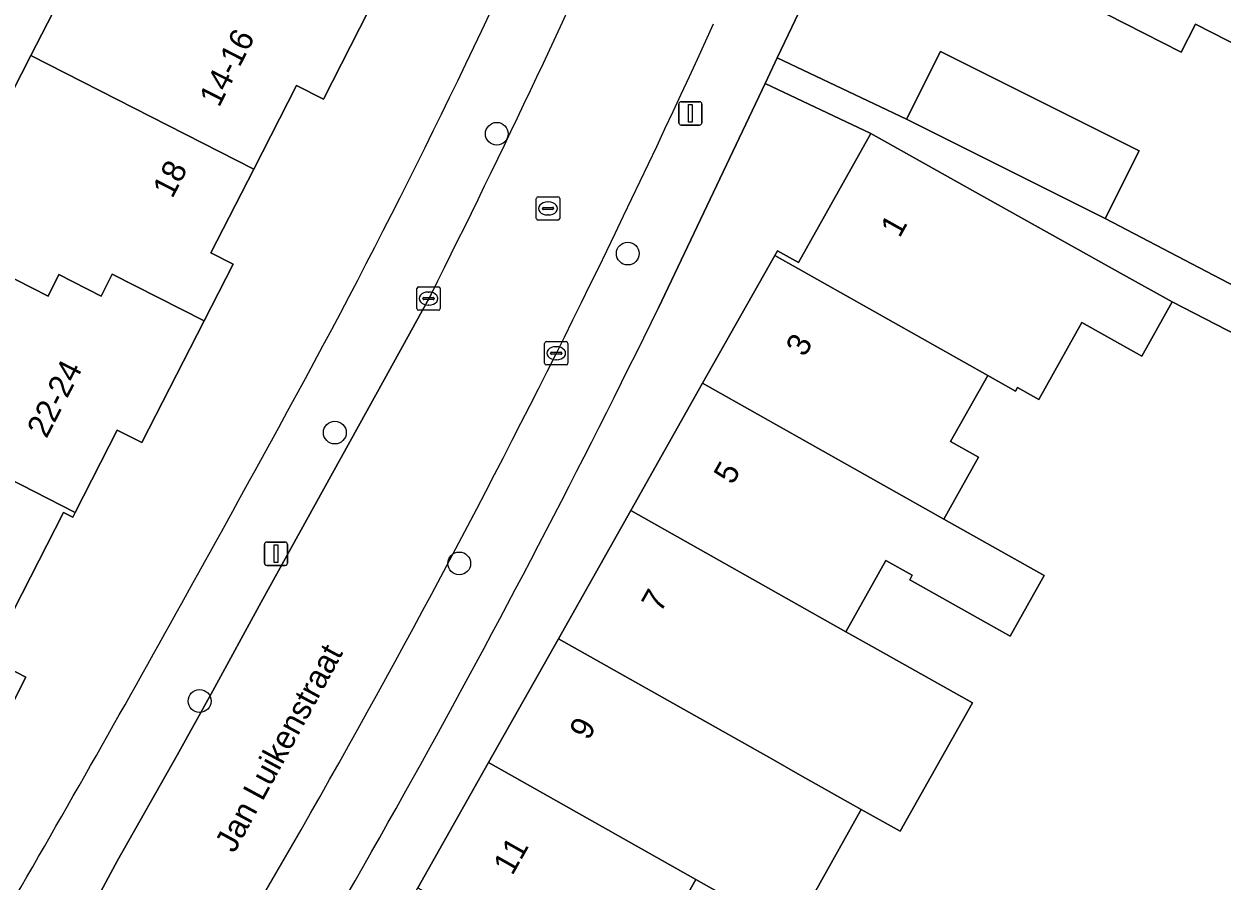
# Model space of a CAD drawing. Extents: x 160349 to 161355, y 381727 to 382854.
# Drawn here: x 161014.9 to 161066.3, y 382299.4 to 382336.1 of the extents above; entities that cross this region are included whole.
import ezdxf

# ---------------------------------------------------------------- set-up
doc = ezdxf.new("R2010")
doc.units = 0
for name, color, linetype in [('IMGEO_Boom', 7, 'Continuous'), ('IMGEO_Erf', 7, 'Continuous'), ('IMGEO_Kolk', 7, 'Continuous'), ('IMGEO_Lichtmast', 7, 'Continuous'), ('IMGEO_Openbare_ruimte_label', 7, 'Continuous'), ('IMGEO_Pand', 7, 'Continuous'), ('IMGEO_Pand_nummerreeks', 7, 'Continuous'), ('IMGEO_Rijbaan_lokaal_open', 7, 'Continuous'), ('IMGEO_Rioolput', 7, 'Continuous'), ('IMGEO_Voetpad_open', 7, 'Continuous')]:
    doc.layers.add(name, color=color, linetype=linetype)

msp = doc.modelspace()

# ---------------------------------------------------------------- linework, layer by layer
at = {"layer": 'IMGEO_Boom'}
for centre in [(161035.196, 382331.438), (161040.809, 382326.301), (161028.254, 382318.623), (161033.586, 382313.012), (161022.458, 382307.11)]:
    msp.add_circle(centre, 0.489, dxfattribs=at)
at = {"layer": 'IMGEO_Erf'}
for points in [[(161138.843, 382316.361), (161057.073, 382358.164), (161054.418, 382351.121), (161048.616, 382337.644), (161047.215, 382334.693), (161052.761, 382332.059), (161054.217, 382334.969), (161062.727, 382330.708), (161061.27, 382327.799), (161067.465, 382324.556)], [(161068.593, 382334.385), (161065.149, 382336.142), (161064.535, 382334.94), (161062.115, 382336.175), (161057.596, 382338.486), (161056.933, 382338.825), (161057.541, 382340.016), (161054.44, 382341.601), (161054.12, 382341.755), (161053.744, 382341.936), (161058.651, 382351.532), (161062.277, 382349.678), (161062.752, 382350.607), (161070.447, 382346.673)], [(161013.228, 382330.897), (161015.226, 382334.802), (161016.891, 382338.057)], [(161029.7, 382336.712), (161027.763, 382332.926), (161026.617, 382333.513), (161024.781, 382329.922), (161022.944, 382326.331), (161023.892, 382325.846), (161022.647, 382323.413), (161019.979, 382318.196), (161018.93, 382318.732), (161017.12, 382315.193), (161017.02, 382314.998), (161016.619, 382315.203), (161013.419, 382308.946), (161015.011, 382308.131), (161013.764, 382305.693)], [(161037.837, 382309.778), (161040.938, 382315.279), (161044.015, 382320.736), (161047.107, 382326.22), (161047.221, 382326.422), (161048.126, 382325.915), (161051.226, 382331.45), (161046.696, 382333.601), (161042.122, 382323.969)], [(161108.468, 382301.384), (161064.141, 382324.227), (161062.839, 382321.903), (161060.266, 382323.343), (161058.421, 382320.048), (161057.513, 382320.557), (161057.426, 382320.402), (161056.24, 382321.071), (161054.648, 382318.247), (161055.842, 382317.574), (161054.35, 382314.909), (161058.66, 382312.495), (161057.201, 382309.892), (161052.892, 382312.306), (161053.006, 382312.51), (161051.875, 382313.144), (161050.158, 382310.08), (161051.288, 382309.443), (161055.579, 382307.038), (161052.489, 382301.525), (161050.816, 382302.462), (161047.839, 382297.144)], [(161019.978, 382284.113), (161023.842, 382281.693), (161027.043, 382287.215), (161025.964, 382287.823), (161029.213, 382293.625), (161032.048, 382298.686), (161031.695, 382298.884), (161031.815, 382299.097), (161034.845, 382304.471), (161037.837, 382309.778)], [(161045.225, 382298.618), (161043.73, 382299.461), (161042.211, 382296.767)]]:
    msp.add_lwpolyline(points, dxfattribs=at)
for centre, radius, start, end in [((160747.045, 382472.04), 318.123, 330.9236, 340.11294), ((160652.334, 382514.455), 433.843, 327.93132, 333.95557), ((160248.207, 382741.334), 884.992, 329.310837, 331.381195)]:
    msp.add_arc(centre, radius, start, end, dxfattribs=at)
at = {"layer": 'IMGEO_Kolk'}
for p, q in [((161031.846, 382324.87), (161032.698, 382324.87)), ((161031.771, 382323.944), (161031.771, 382324.796)), ((161032.03, 382324.364), (161032.03, 382324.376)), ((161032.468, 382324.327), (161032.07, 382324.327)), ((161032.073, 382324.413), (161032.471, 382324.413)), ((161032.259, 382324.65), (161032.284, 382324.65)), ((161032.514, 382324.376), (161032.514, 382324.364)), ((161032.772, 382324.796), (161032.772, 382323.944)), ((161032.698, 382323.87), (161031.846, 382323.87)), ((161032.282, 382324.09), (161032.257, 382324.09)), ((161037.245, 382321.599), (161037.245, 382322.451)), ((161037.32, 382322.525), (161038.172, 382322.525)), ((161037.733, 382322.305), (161037.758, 382322.305)), ((161038.246, 382322.451), (161038.246, 382321.599)), ((161037.504, 382322.019), (161037.504, 382322.031)), ((161037.942, 382321.982), (161037.544, 382321.982)), ((161037.547, 382322.068), (161037.945, 382322.068)), ((161037.988, 382322.031), (161037.988, 382322.019)), ((161038.172, 382321.525), (161037.32, 382321.525)), ((161037.756, 382321.745), (161037.731, 382321.745))]:
    msp.add_line(p, q, dxfattribs=at)
for points in [[(161031.846, 382324.87), (161032.698, 382324.87)], [(161031.771, 382323.944), (161031.771, 382324.796)], [(161032.772, 382324.796), (161032.772, 382323.944)], [(161032.698, 382323.87), (161031.846, 382323.87)], [(161037.245, 382321.599), (161037.245, 382322.451)], [(161037.32, 382322.525), (161038.172, 382322.525)], [(161038.246, 382322.451), (161038.246, 382321.599)], [(161038.172, 382321.525), (161037.32, 382321.525)]]:
    msp.add_lwpolyline(points, dxfattribs=at)
for centre, radius, start, end in [((161031.848, 382324.794), 0.0765, 91.552, 178.448), ((161031.848, 382324.794), 0.0765, 91.552, 178.448), ((161032.696, 382324.794), 0.0765, 1.552, 88.448), ((161032.696, 382324.794), 0.0765, 1.552, 88.448), ((161032.07, 382324.373), 0.0403, 85.8775, 175.7526), ((161032.067, 382324.363), 0.0366, 178.938, 274.7102), ((161032.471, 382324.37), 0.043, 264.8664, 352.4533), ((161032.475, 382324.375), 0.0386, 1.7309, 96.639), ((161031.848, 382323.946), 0.0765, 181.552, 268.448), ((161031.848, 382323.946), 0.0765, 181.552, 268.448), ((161032.696, 382323.946), 0.0765, 271.552, 358.448), ((161032.696, 382323.946), 0.0765, 271.552, 358.448), ((161037.322, 382322.449), 0.0765, 91.552, 178.448), ((161037.322, 382322.449), 0.0765, 91.552, 178.448), ((161038.17, 382322.449), 0.0765, 1.552, 88.448), ((161038.17, 382322.449), 0.0765, 1.552, 88.448), ((161037.544, 382322.028), 0.0403, 85.8775, 175.7526), ((161037.541, 382322.018), 0.0366, 178.938, 274.7102), ((161037.945, 382322.025), 0.043, 264.8664, 352.4533), ((161037.949, 382322.03), 0.0386, 1.7309, 96.639), ((161037.322, 382321.601), 0.0765, 181.552, 268.448), ((161037.322, 382321.601), 0.0765, 181.552, 268.448), ((161038.17, 382321.601), 0.0765, 271.552, 358.448), ((161038.17, 382321.601), 0.0765, 271.552, 358.448)]:
    msp.add_arc(centre, radius, start, end, dxfattribs=at)
for centre, major_axis, ratio, start_param, end_param in [((161032.258, 382324.37), (-0.387, 0.002), 0.722429, 4.712389, 7.853982), ((161032.283, 382324.37), (-0.39, 0.002), 0.717154, 1.570796, 4.712389), ((161037.732, 382322.025), (-0.387, 0.002), 0.722429, 4.712389, 7.853982), ((161037.757, 382322.025), (-0.39, 0.002), 0.717154, 1.570796, 4.712389)]:
    msp.add_ellipse(centre, major_axis=major_axis, ratio=ratio, start_param=start_param, end_param=end_param, dxfattribs=at)
at = {"layer": 'IMGEO_Lichtmast'}
for p, q in [((161042.995, 382331.915), (161042.995, 382332.715)), ((161042.995, 382332.715), (161042.995, 382331.915)), ((161043.095, 382332.815), (161043.885, 382332.815)), ((161043.885, 382332.815), (161043.095, 382332.815)), ((161043.985, 382332.715), (161043.985, 382331.915)), ((161043.985, 382331.915), (161043.985, 382332.715)), ((161043.885, 382331.815), (161043.095, 382331.815)), ((161043.095, 382331.815), (161043.885, 382331.815)), ((161025.235, 382313.028), (161025.235, 382313.828)), ((161025.235, 382313.828), (161025.235, 382313.028)), ((161025.335, 382313.928), (161026.125, 382313.928)), ((161026.125, 382313.928), (161025.335, 382313.928)), ((161026.225, 382313.828), (161026.225, 382313.028)), ((161026.225, 382313.028), (161026.225, 382313.828)), ((161026.125, 382312.928), (161025.335, 382312.928)), ((161025.335, 382312.928), (161026.125, 382312.928))]:
    msp.add_line(p, q, dxfattribs=at)
for points in [[(161043.415, 382332.69), (161043.565, 382332.69), (161043.565, 382331.94), (161043.415, 382331.94), (161043.415, 382332.69)], [(161025.655, 382313.803), (161025.805, 382313.803), (161025.805, 382313.053), (161025.655, 382313.053), (161025.655, 382313.803)]]:
    msp.add_lwpolyline(points, dxfattribs=at)
for centre, start, end in [((161043.095, 382332.715), 90, 180), ((161043.095, 382332.715), 90, 180), ((161043.885, 382332.715), 0, 90), ((161043.885, 382332.715), 360, 90), ((161043.095, 382331.915), 180, 270), ((161043.095, 382331.915), 180, 270), ((161043.885, 382331.915), 270, 0), ((161043.885, 382331.915), 270, 0), ((161025.335, 382313.828), 90, 180), ((161025.335, 382313.828), 90, 180), ((161026.125, 382313.828), 0, 90), ((161026.125, 382313.828), 360, 90), ((161025.335, 382313.028), 180, 270), ((161025.335, 382313.028), 180, 270), ((161026.125, 382313.028), 270, 0), ((161026.125, 382313.028), 270, 0)]:
    msp.add_arc(centre, 0.1, start, end, dxfattribs=at)
at = {"layer": 'IMGEO_Pand'}
for points in [[(161073.489, 382343.962), (161069.978, 382345.757), (161070.447, 382346.673), (161062.752, 382350.607), (161062.277, 382349.678), (161058.651, 382351.532), (161053.744, 382341.936), (161054.12, 382341.755), (161054.44, 382341.601), (161057.541, 382340.016), (161056.933, 382338.825), (161057.596, 382338.486), (161062.115, 382336.175), (161064.535, 382334.94), (161065.149, 382336.142), (161068.593, 382334.385)], [(161029.7, 382336.712), (161017.592, 382342.906), (161015.481, 382338.778), (161016.891, 382338.057), (161015.226, 382334.802), (161024.781, 382329.922), (161026.617, 382333.513), (161027.763, 382332.926)], [(161024.781, 382329.922), (161015.226, 382334.802), (161013.228, 382330.897), (161011.818, 382331.618), (161009.289, 382326.675), (161013.434, 382324.558), (161013.925, 382325.519), (161015.961, 382324.479), (161016.43, 382325.398), (161018.232, 382324.478), (161018.714, 382325.421), (161022.647, 382323.413), (161023.892, 382325.846), (161022.944, 382326.331)], [(161061.27, 382327.799), (161062.727, 382330.708), (161054.217, 382334.969), (161052.761, 382332.059)], [(161062.055, 382325.385), (161055.589, 382329.007), (161051.226, 382331.45), (161048.126, 382325.915), (161047.221, 382326.422), (161047.107, 382326.22), (161056.24, 382321.071), (161057.426, 382320.402), (161057.513, 382320.557), (161058.421, 382320.048), (161060.266, 382323.343), (161062.839, 382321.903), (161064.141, 382324.227)], [(161022.647, 382323.413), (161018.714, 382325.421), (161018.232, 382324.478), (161016.43, 382325.398), (161015.961, 382324.479), (161013.925, 382325.519), (161013.434, 382324.558), (161009.289, 382326.675), (161007.972, 382324.101), (161009.534, 382323.302), (161007.82, 382319.951), (161017.12, 382315.193), (161018.93, 382318.732), (161019.979, 382318.196)], [(161056.24, 382321.071), (161047.107, 382326.22), (161044.015, 382320.736), (161054.35, 382314.909), (161055.842, 382317.574), (161054.648, 382318.247)], [(161044.015, 382320.736), (161040.938, 382315.279), (161050.158, 382310.08), (161051.875, 382313.144), (161053.006, 382312.51), (161052.892, 382312.306), (161057.201, 382309.892), (161058.66, 382312.495), (161054.35, 382314.909)], [(161017.12, 382315.193), (161007.82, 382319.951), (161007.246, 382320.244), (161005.298, 382316.435), (161004.309, 382316.94), (161001.71, 382311.859), (161013.764, 382305.693), (161015.011, 382308.131), (161013.419, 382308.946), (161016.619, 382315.203), (161017.02, 382314.998)], [(161050.158, 382310.08), (161040.938, 382315.279), (161037.837, 382309.778), (161046.949, 382304.642), (161048.203, 382303.935), (161050.816, 382302.462), (161052.489, 382301.525), (161055.579, 382307.038), (161051.288, 382309.443)], [(161048.203, 382303.935), (161046.949, 382304.642), (161037.837, 382309.778), (161034.845, 382304.471), (161043.73, 382299.461), (161045.225, 382298.618), (161047.839, 382297.144), (161050.816, 382302.462)], [(161043.73, 382299.461), (161034.845, 382304.471), (161031.815, 382299.097), (161041.27, 382293.767), (161042.21, 382293.237), (161044.827, 382291.771), (161046.333, 382294.458), (161042.211, 382296.767)]]:
    msp.add_lwpolyline(points, close=True, dxfattribs=at)
at = {"layer": 'IMGEO_Rijbaan_lokaal_open'}
msp.add_lwpolyline([(161032.376, 382324.549), (161030.38, 382320.921), (161027.416, 382315.541), (161025.1, 382311.349), (161023.03, 382307.549), (161021.499, 382304.793), (161018.936, 382300.269), (161016.914, 382296.501), (161013.122, 382290.331)], dxfattribs=at)
for centre, radius, start, end in [((160661.553, 382510.665), 414.908, 333.34795, 339.07985), ((160663.924, 382508.931), 417.943, 328.33115, 335.58077)]:
    msp.add_arc(centre, radius, start, end, dxfattribs=at)
at = {"layer": 'IMGEO_Rioolput'}
for p, q in [((161036.89, 382327.81), (161036.89, 382328.662)), ((161036.965, 382328.736), (161037.817, 382328.736)), ((161037.378, 382328.516), (161037.403, 382328.516)), ((161037.891, 382328.662), (161037.891, 382327.81)), ((161037.149, 382328.23), (161037.149, 382328.242)), ((161037.587, 382328.193), (161037.189, 382328.193)), ((161037.192, 382328.279), (161037.59, 382328.279)), ((161037.401, 382327.956), (161037.376, 382327.956)), ((161037.633, 382328.242), (161037.633, 382328.23)), ((161037.817, 382327.736), (161036.965, 382327.736))]:
    msp.add_line(p, q, dxfattribs=at)
for points in [[(161036.89, 382327.81), (161036.89, 382328.662)], [(161036.965, 382328.736), (161037.817, 382328.736)], [(161037.891, 382328.662), (161037.891, 382327.81)], [(161037.817, 382327.736), (161036.965, 382327.736)]]:
    msp.add_lwpolyline(points, dxfattribs=at)
for centre, radius, start, end in [((161036.967, 382328.66), 0.0765, 91.552, 178.448), ((161036.967, 382328.66), 0.0765, 91.552, 178.448), ((161037.815, 382328.66), 0.0765, 1.552, 88.448), ((161037.815, 382328.66), 0.0765, 1.552, 88.448), ((161037.189, 382328.239), 0.0403, 85.8775, 175.7526), ((161037.186, 382328.229), 0.0366, 178.938, 274.7102), ((161037.59, 382328.236), 0.043, 264.8664, 352.4533), ((161037.594, 382328.241), 0.0386, 1.7309, 96.639), ((161036.967, 382327.812), 0.0765, 181.552, 268.448), ((161036.967, 382327.812), 0.0765, 181.552, 268.448), ((161037.815, 382327.812), 0.0765, 271.552, 358.448), ((161037.815, 382327.812), 0.0765, 271.552, 358.448)]:
    msp.add_arc(centre, radius, start, end, dxfattribs=at)
for centre, major_axis, ratio, start_param, end_param in [((161037.377, 382328.236), (-0.387, 0.002), 0.722429, 4.712389, 7.853982), ((161037.402, 382328.236), (-0.39, 0.002), 0.717154, 1.570796, 4.712389)]:
    msp.add_ellipse(centre, major_axis=major_axis, ratio=ratio, start_param=start_param, end_param=end_param, dxfattribs=at)
at = {"layer": 'IMGEO_Voetpad_open'}
for points in [[(161042.122, 382323.969), (161046.696, 382333.601), (161047.215, 382334.693), (161048.616, 382337.644), (161054.418, 382351.121)], [(161067.465, 382324.556), (161061.27, 382327.799), (161052.761, 382332.059), (161047.215, 382334.693), (161046.696, 382333.601), (161051.226, 382331.45), (161055.589, 382329.007), (161062.055, 382325.385), (161064.141, 382324.227), (161108.468, 382301.384)], [(161016.914, 382296.501), (161018.936, 382300.269), (161021.499, 382304.793), (161023.03, 382307.549), (161025.1, 382311.349), (161027.416, 382315.541), (161030.38, 382320.921), (161032.376, 382324.549)]]:
    msp.add_lwpolyline(points, dxfattribs=at)
for centre, radius, start, end in [((160747.045, 382472.04), 318.123, 330.9236, 340.11294), ((160661.553, 382510.665), 414.908, 333.34795, 339.07985), ((160663.924, 382508.931), 417.943, 328.33115, 335.58077), ((160652.334, 382514.455), 433.843, 327.93132, 333.95557), ((160248.207, 382741.334), 884.992, 329.310837, 331.381195)]:
    msp.add_arc(centre, radius, start, end, dxfattribs=at)

# ---------------------------------------------------------------- texts
at = {"layer": 'IMGEO_Openbare_ruimte_label'}
msp.add_text('Jan Luikenstraat', height=1, rotation=61.5634, dxfattribs=at).set_placement((161023.946, 382300.553))
at = {"layer": 'IMGEO_Pand_nummerreeks'}
for s, rotation, p in [('14-16', 62.9165, (161023.288, 382332.538)), ('18', 62.905, (161021.287, 382328.625)), ('1', 60.7507, (161052.458, 382326.939)), ('3', 60.5846, (161048.397, 382321.83)), ('22-24', 62.9108, (161015.897, 382318.336)), ('5', 60.5846, (161045.306, 382316.347)), ('7', 60.5846, (161042.214, 382310.863)), ('9', 60.5846, (161039.123, 382305.38)), ('11', 60.5846, (161035.86, 382299.594))]:
    msp.add_text(s, height=1, rotation=rotation, dxfattribs=at).set_placement(p)

doc.saveas('drawing.dxf')
